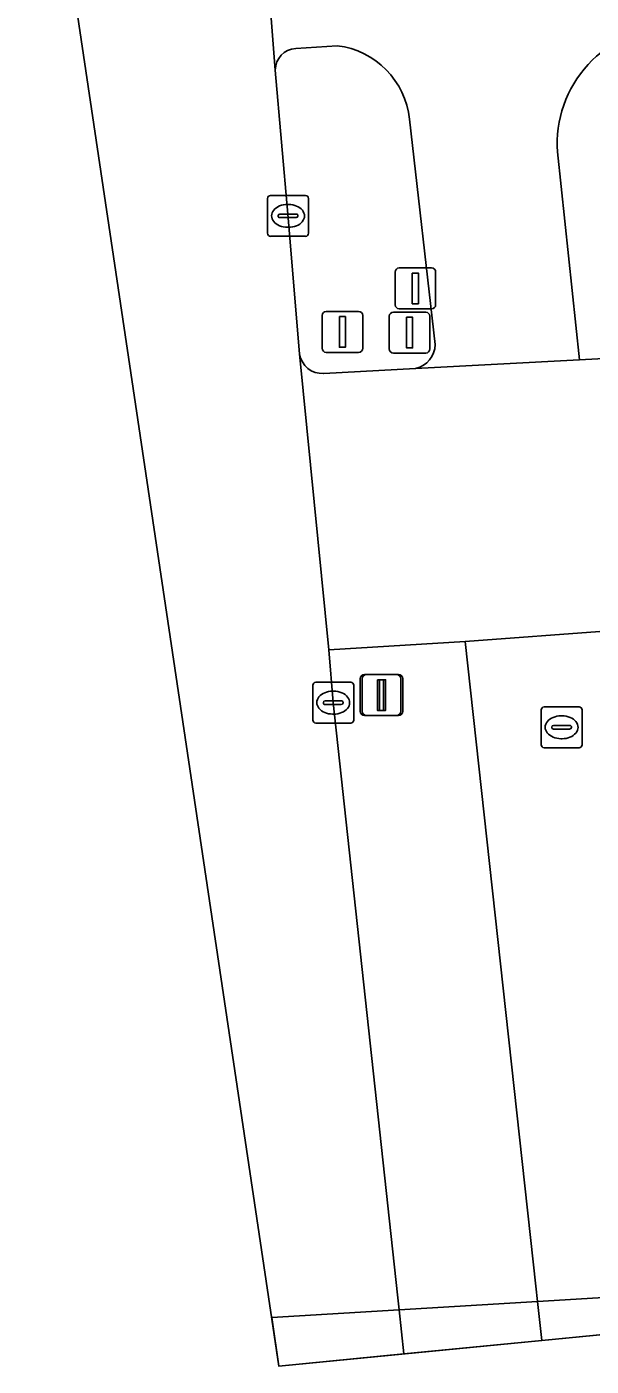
# Model space of a CAD drawing. Extents: x 161248 to 161848, y 384871 to 385383.
# Drawn here: x 161295.96 to 161309.75, y 384877.52 to 384910.27 of the extents above; entities that cross this region are included whole.
import ezdxf

# ---------------------------------------------------------------- set-up
doc = ezdxf.new("R2010")
doc.units = 0
for name, color, linetype in [('IMGEO_Berm_groen', 7, 'Continuous'), ('IMGEO_Drukknoppaal', 7, 'Continuous'), ('IMGEO_Fietspad_gesloten', 7, 'Continuous'), ('IMGEO_Kolk', 7, 'Continuous'), ('IMGEO_Lichtmast', 7, 'Continuous'), ('IMGEO_OVBaan_gesloten', 7, 'Continuous'), ('IMGEO_Rijbaan_regionaal_gesloten', 7, 'Continuous'), ('IMGEO_Rioolput', 7, 'Continuous'), ('IMGEO_Tunneldeel', 7, 'Continuous'), ('IMGEO_Verkeersbordpaal', 7, 'Continuous'), ('IMGEO_Verkeerseiland_groen', 7, 'Continuous'), ('IMGEO_Verkeersregelinstallatiepaal', 7, 'Continuous'), ('IMGEO_Voetpad_open', 7, 'Continuous')]:
    doc.layers.add(name, color=color, linetype=linetype)

msp = doc.modelspace()

# ---------------------------------------------------------------- linework, layer by layer
at = {"layer": 'IMGEO_Berm_groen'}
msp.add_lwpolyline([(161308.55, 384878.151), (161308.445, 384879.107), (161308.404, 384879.48), (161306.678, 384895.243), (161303.345, 384895.037), (161303.452, 384893.745), (161305.021, 384879.27), (161305.061, 384878.9), (161305.178, 384877.821), (161308.55, 384878.151)], dxfattribs=at)
at = {"layer": 'IMGEO_Drukknoppaal'}
for p, q in [((161305.064, 384904.373), (161305.854, 384904.373)), ((161305.854, 384904.373), (161305.064, 384904.373)), ((161304.964, 384903.473), (161304.964, 384904.273)), ((161304.964, 384904.273), (161304.964, 384903.473)), ((161305.954, 384904.273), (161305.954, 384903.473)), ((161305.954, 384903.473), (161305.954, 384904.273)), ((161305.854, 384903.373), (161305.064, 384903.373)), ((161305.064, 384903.373), (161305.854, 384903.373))]:
    msp.add_line(p, q, dxfattribs=at)
msp.add_lwpolyline([(161305.384, 384904.248), (161305.534, 384904.248), (161305.534, 384903.498), (161305.384, 384903.498), (161305.384, 384904.248)], dxfattribs=at)
for centre, start, end in [((161305.064, 384904.273), 90, 180), ((161305.064, 384904.273), 90, 180), ((161305.854, 384904.273), 0, 90), ((161305.854, 384904.273), 360, 90), ((161305.064, 384903.473), 180, 270), ((161305.064, 384903.473), 180, 270), ((161305.854, 384903.473), 270, 0), ((161305.854, 384903.473), 270, 0)]:
    msp.add_arc(centre, 0.1, start, end, dxfattribs=at)
at = {"layer": 'IMGEO_Fietspad_gesloten'}
for points in [[(161304.07, 384913.424), (161301.733, 384913.14), (161302.035, 384909.21)], [(161302.534, 384909.739), (161303.55, 384909.807)], [(161305.316, 384908.008), (161305.94, 384902.5)], [(161305.464, 384901.917), (161309.467, 384902.125), (161308.929, 384907.208)], [(161312.032, 384878.491), (161311.941, 384879.32), (161311.899, 384879.697), (161311.279, 384885.336), (161310.477, 384892.754), (161310.187, 384895.498), (161306.678, 384895.243), (161308.404, 384879.48), (161308.445, 384879.107), (161308.55, 384878.151), (161312.032, 384878.491)]]:
    msp.add_lwpolyline(points, dxfattribs=at)
for centre, radius, start, end in [((161311.783, 384907.408), 2.861, 90.8001, 184.0148), ((161302.567, 384909.208), 0.532, 93.5574, 179.7858), ((161303.301, 384907.796), 2.026, 5.9966, 82.9427), ((161305.337, 384902.506), 0.603, 282.1492, 359.3898)]:
    msp.add_arc(centre, radius, start, end, dxfattribs=at)
at = {"layer": 'IMGEO_Kolk'}
for p, q in [((161301.847, 384905.22), (161301.847, 384906.072)), ((161301.922, 384906.146), (161302.774, 384906.146)), ((161302.848, 384906.072), (161302.848, 384905.22)), ((161302.106, 384905.64), (161302.106, 384905.652)), ((161302.149, 384905.689), (161302.547, 384905.689)), ((161302.335, 384905.926), (161302.36, 384905.926)), ((161302.59, 384905.652), (161302.59, 384905.64)), ((161302.544, 384905.603), (161302.146, 384905.603)), ((161302.358, 384905.366), (161302.333, 384905.366)), ((161302.774, 384905.146), (161301.922, 384905.146)), ((161302.951, 384893.319), (161302.951, 384894.171)), ((161303.026, 384894.245), (161303.878, 384894.245)), ((161303.952, 384894.171), (161303.952, 384893.319)), ((161303.439, 384894.025), (161303.464, 384894.025)), ((161303.21, 384893.739), (161303.21, 384893.751)), ((161303.648, 384893.702), (161303.25, 384893.702)), ((161303.253, 384893.788), (161303.651, 384893.788)), ((161303.694, 384893.751), (161303.694, 384893.739)), ((161303.878, 384893.245), (161303.026, 384893.245)), ((161303.462, 384893.465), (161303.437, 384893.465))]:
    msp.add_line(p, q, dxfattribs=at)
for points in [[(161301.847, 384905.22), (161301.847, 384906.072)], [(161301.922, 384906.146), (161302.774, 384906.146)], [(161302.848, 384906.072), (161302.848, 384905.22)], [(161302.774, 384905.146), (161301.922, 384905.146)], [(161302.951, 384893.319), (161302.951, 384894.171)], [(161303.026, 384894.245), (161303.878, 384894.245)], [(161303.952, 384894.171), (161303.952, 384893.319)], [(161303.878, 384893.245), (161303.026, 384893.245)]]:
    msp.add_lwpolyline(points, dxfattribs=at)
for centre, radius, start, end in [((161301.924, 384906.07), 0.0765, 91.552, 178.448), ((161301.924, 384906.07), 0.0765, 91.552, 178.448), ((161302.772, 384906.07), 0.0765, 1.552, 88.448), ((161302.772, 384906.07), 0.0765, 1.552, 88.448), ((161302.146, 384905.649), 0.0403, 85.8775, 175.7526), ((161302.143, 384905.639), 0.0366, 178.938, 274.7102), ((161302.547, 384905.646), 0.043, 264.8664, 352.4533), ((161302.551, 384905.651), 0.0386, 1.7309, 96.639), ((161301.924, 384905.222), 0.0765, 181.552, 268.448), ((161301.924, 384905.222), 0.0765, 181.552, 268.448), ((161302.772, 384905.222), 0.0765, 271.552, 358.448), ((161302.772, 384905.222), 0.0765, 271.552, 358.448), ((161303.028, 384894.169), 0.0765, 91.552, 178.448), ((161303.028, 384894.169), 0.0765, 91.552, 178.448), ((161303.876, 384894.169), 0.0765, 1.552, 88.448), ((161303.876, 384894.169), 0.0765, 1.552, 88.448), ((161303.25, 384893.748), 0.0403, 85.8775, 175.7526), ((161303.247, 384893.738), 0.0366, 178.938, 274.7102), ((161303.651, 384893.745), 0.043, 264.8664, 352.4533), ((161303.655, 384893.75), 0.0386, 1.7309, 96.639), ((161303.028, 384893.321), 0.0765, 181.552, 268.448), ((161303.028, 384893.321), 0.0765, 181.552, 268.448), ((161303.876, 384893.321), 0.0765, 271.552, 358.448), ((161303.876, 384893.321), 0.0765, 271.552, 358.448)]:
    msp.add_arc(centre, radius, start, end, dxfattribs=at)
for centre, major_axis, ratio, start_param, end_param in [((161302.334, 384905.646), (-0.387, 0.002), 0.722429, 4.712389, 7.853982), ((161302.359, 384905.646), (-0.39, 0.002), 0.717154, 1.570796, 4.712389), ((161303.438, 384893.745), (-0.387, 0.002), 0.722429, 4.712389, 7.853982), ((161303.463, 384893.745), (-0.39, 0.002), 0.717154, 1.570796, 4.712389)]:
    msp.add_ellipse(centre, major_axis=major_axis, ratio=ratio, start_param=start_param, end_param=end_param, dxfattribs=at)
at = {"layer": 'IMGEO_Lichtmast'}
for p, q in [((161304.112, 384893.532), (161304.112, 384894.332)), ((161304.112, 384894.332), (161304.112, 384893.532)), ((161304.212, 384894.432), (161305.002, 384894.432)), ((161305.002, 384894.432), (161304.212, 384894.432)), ((161305.102, 384894.332), (161305.102, 384893.532)), ((161305.102, 384893.532), (161305.102, 384894.332)), ((161305.002, 384893.432), (161304.212, 384893.432)), ((161304.212, 384893.432), (161305.002, 384893.432))]:
    msp.add_line(p, q, dxfattribs=at)
msp.add_lwpolyline([(161304.532, 384894.307), (161304.682, 384894.307), (161304.682, 384893.557), (161304.532, 384893.557), (161304.532, 384894.307)], dxfattribs=at)
for centre, start, end in [((161304.212, 384894.332), 90, 180), ((161304.212, 384894.332), 90, 180), ((161305.002, 384894.332), 0, 90), ((161305.002, 384894.332), 360, 90), ((161304.212, 384893.532), 180, 270), ((161304.212, 384893.532), 180, 270), ((161305.002, 384893.532), 270, 0), ((161305.002, 384893.532), 270, 0)]:
    msp.add_arc(centre, 0.1, start, end, dxfattribs=at)
at = {"layer": 'IMGEO_OVBaan_gesloten'}
msp.add_lwpolyline([(161295.965, 384918.881), (161302.126, 384877.522), (161305.178, 384877.821), (161305.061, 384878.9), (161305.021, 384879.27), (161303.452, 384893.745), (161303.345, 384895.037), (161302.63, 384902.274), (161302.345, 384905.687), (161302.035, 384909.21), (161301.733, 384913.14), (161301.431, 384916.18), (161301.427, 384916.232), (161301.048, 384920.049), (161297.553, 384919.307)], close=True, dxfattribs=at)
at = {"layer": 'IMGEO_Rijbaan_regionaal_gesloten'}
for points in [[(161332.081, 384903.443), (161329.881, 384903.329), (161314.457, 384902.417), (161312.598, 384902.3), (161309.467, 384902.125), (161305.464, 384901.917), (161303.218, 384901.796)], [(161302.63, 384902.274), (161303.345, 384895.037), (161306.678, 384895.243), (161310.187, 384895.498), (161313.38, 384895.709), (161324.115, 384896.299)]]:
    msp.add_lwpolyline(points, dxfattribs=at)
msp.add_lwpolyline([(161301.949, 384878.71), (161302.126, 384877.522), (161315.223, 384878.804), (161315.146, 384879.516), (161314.631, 384879.485), (161311.941, 384879.32), (161308.445, 384879.107), (161305.061, 384878.9)], close=True, dxfattribs=at)
msp.add_arc((161303.179, 384902.349), 0.555, 187.7921, 273.9909, dxfattribs=at)
at = {"layer": 'IMGEO_Rioolput'}
for p, q in [((161308.53, 384892.717), (161308.53, 384893.569)), ((161308.605, 384893.643), (161309.457, 384893.643)), ((161309.531, 384893.569), (161309.531, 384892.717)), ((161308.832, 384893.186), (161309.23, 384893.186)), ((161309.018, 384893.423), (161309.043, 384893.423)), ((161308.789, 384893.137), (161308.789, 384893.149)), ((161309.227, 384893.1), (161308.829, 384893.1)), ((161309.041, 384892.863), (161309.016, 384892.863)), ((161309.273, 384893.149), (161309.273, 384893.137)), ((161309.457, 384892.643), (161308.605, 384892.643))]:
    msp.add_line(p, q, dxfattribs=at)
for points in [[(161308.53, 384892.717), (161308.53, 384893.569)], [(161308.605, 384893.643), (161309.457, 384893.643)], [(161309.531, 384893.569), (161309.531, 384892.717)], [(161309.457, 384892.643), (161308.605, 384892.643)]]:
    msp.add_lwpolyline(points, dxfattribs=at)
for centre, radius, start, end in [((161308.607, 384893.567), 0.0765, 91.552, 178.448), ((161308.607, 384893.567), 0.0765, 91.552, 178.448), ((161309.455, 384893.567), 0.0765, 1.552, 88.448), ((161309.455, 384893.567), 0.0765, 1.552, 88.448), ((161308.829, 384893.146), 0.0403, 85.8775, 175.7526), ((161309.234, 384893.148), 0.0386, 1.7309, 96.639), ((161308.826, 384893.136), 0.0366, 178.938, 274.7102), ((161309.23, 384893.143), 0.043, 264.8664, 352.4533), ((161308.607, 384892.719), 0.0765, 181.552, 268.448), ((161308.607, 384892.719), 0.0765, 181.552, 268.448), ((161309.455, 384892.719), 0.0765, 271.552, 358.448), ((161309.455, 384892.719), 0.0765, 271.552, 358.448)]:
    msp.add_arc(centre, radius, start, end, dxfattribs=at)
for centre, major_axis, ratio, start_param, end_param in [((161309.017, 384893.143), (-0.387, 0.002), 0.722429, 4.712389, 7.853982), ((161309.042, 384893.143), (-0.39, 0.002), 0.717154, 1.570796, 4.712389)]:
    msp.add_ellipse(centre, major_axis=major_axis, ratio=ratio, start_param=start_param, end_param=end_param, dxfattribs=at)
at = {"layer": 'IMGEO_Tunneldeel'}
msp.add_lwpolyline([(161301.949, 384878.71), (161302.126, 384877.522), (161315.223, 384878.804), (161315.146, 384879.516), (161314.631, 384879.485), (161311.941, 384879.32), (161308.445, 384879.107), (161305.061, 384878.9)], close=True, dxfattribs=at)
at = {"layer": 'IMGEO_Verkeersbordpaal'}
for p, q in [((161303.181, 384902.409), (161303.181, 384903.209)), ((161303.181, 384903.209), (161303.181, 384902.409)), ((161303.281, 384903.309), (161304.071, 384903.309)), ((161304.071, 384903.309), (161303.281, 384903.309)), ((161304.171, 384903.209), (161304.171, 384902.409)), ((161304.171, 384902.409), (161304.171, 384903.209)), ((161304.071, 384902.309), (161303.281, 384902.309)), ((161303.281, 384902.309), (161304.071, 384902.309))]:
    msp.add_line(p, q, dxfattribs=at)
msp.add_lwpolyline([(161303.601, 384903.184), (161303.751, 384903.184), (161303.751, 384902.434), (161303.601, 384902.434), (161303.601, 384903.184)], dxfattribs=at)
for centre, start, end in [((161303.281, 384903.209), 90, 180), ((161303.281, 384903.209), 90, 180), ((161304.071, 384903.209), 0, 90), ((161304.071, 384903.209), 360, 90), ((161303.281, 384902.409), 180, 270), ((161303.281, 384902.409), 180, 270), ((161304.071, 384902.409), 270, 0), ((161304.071, 384902.409), 270, 0)]:
    msp.add_arc(centre, 0.1, start, end, dxfattribs=at)
at = {"layer": 'IMGEO_Verkeerseiland_groen'}
for points in [[(161303.55, 384909.807), (161302.534, 384909.739)], [(161302.035, 384909.21), (161302.345, 384905.687), (161302.63, 384902.274)], [(161305.94, 384902.5), (161305.316, 384908.008)], [(161303.218, 384901.796), (161305.464, 384901.917)]]:
    msp.add_lwpolyline(points, dxfattribs=at)
for centre, radius, start, end in [((161302.567, 384909.208), 0.532, 93.5574, 179.7858), ((161303.301, 384907.796), 2.026, 5.9966, 82.9427), ((161305.337, 384902.506), 0.603, 282.1492, 359.3898), ((161303.179, 384902.349), 0.555, 187.7921, 273.9909)]:
    msp.add_arc(centre, radius, start, end, dxfattribs=at)
at = {"layer": 'IMGEO_Verkeersregelinstallatiepaal'}
for p, q in [((161304.822, 384902.392), (161304.822, 384903.192)), ((161304.822, 384903.192), (161304.822, 384902.392)), ((161304.922, 384903.292), (161305.712, 384903.292)), ((161305.712, 384903.292), (161304.922, 384903.292)), ((161305.812, 384903.192), (161305.812, 384902.392)), ((161305.812, 384902.392), (161305.812, 384903.192)), ((161305.712, 384902.292), (161304.922, 384902.292)), ((161304.922, 384902.292), (161305.712, 384902.292)), ((161304.16, 384893.532), (161304.16, 384894.332)), ((161304.16, 384894.332), (161304.16, 384893.532)), ((161304.26, 384894.432), (161305.05, 384894.432)), ((161305.05, 384894.432), (161304.26, 384894.432)), ((161305.15, 384894.332), (161305.15, 384893.532)), ((161305.15, 384893.532), (161305.15, 384894.332)), ((161305.05, 384893.432), (161304.26, 384893.432)), ((161304.26, 384893.432), (161305.05, 384893.432))]:
    msp.add_line(p, q, dxfattribs=at)
for points in [[(161305.242, 384903.167), (161305.392, 384903.167), (161305.392, 384902.417), (161305.242, 384902.417), (161305.242, 384903.167)], [(161304.58, 384894.307), (161304.73, 384894.307), (161304.73, 384893.557), (161304.58, 384893.557), (161304.58, 384894.307)]]:
    msp.add_lwpolyline(points, dxfattribs=at)
for centre, start, end in [((161304.922, 384903.192), 90, 180), ((161304.922, 384903.192), 90, 180), ((161305.712, 384903.192), 0, 90), ((161305.712, 384903.192), 360, 90), ((161304.922, 384902.392), 180, 270), ((161304.922, 384902.392), 180, 270), ((161305.712, 384902.392), 270, 0), ((161305.712, 384902.392), 270, 0), ((161304.26, 384894.332), 90, 180), ((161304.26, 384894.332), 90, 180), ((161305.05, 384894.332), 0, 90), ((161305.05, 384894.332), 360, 90), ((161304.26, 384893.532), 180, 270), ((161304.26, 384893.532), 180, 270), ((161305.05, 384893.532), 270, 0), ((161305.05, 384893.532), 270, 0)]:
    msp.add_arc(centre, 0.1, start, end, dxfattribs=at)
at = {"layer": 'IMGEO_Voetpad_open'}
msp.add_lwpolyline([(161308.929, 384907.208), (161309.467, 384902.125), (161312.598, 384902.3)], dxfattribs=at)
msp.add_arc((161311.783, 384907.408), 2.861, 90.8001, 184.0148, dxfattribs=at)

doc.saveas('drawing.dxf')
